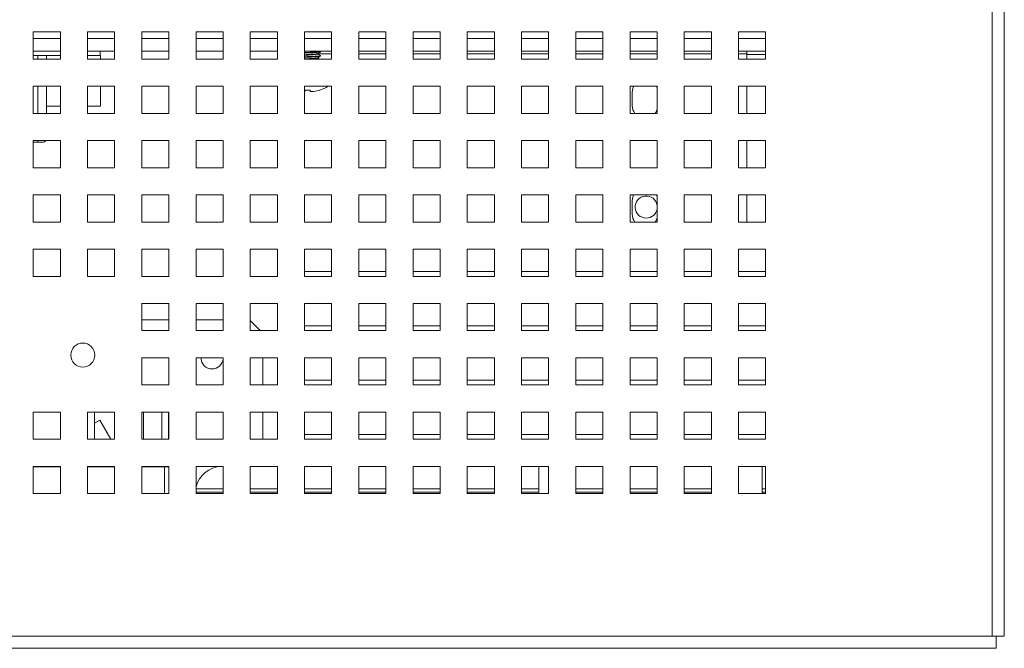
# Model space of a CAD drawing. Header units: inches. Extents: x 1 to 109, y 1 to 85.
# Tile 649 of 656: x 56.36 to 62.41, y 67.42 to 71.28. Entities that reach past the tile are written whole.
import ezdxf

# ---------------------------------------------------------------- set-up
doc = ezdxf.new("R2010")
doc.units = ezdxf.units.IN
doc.header["$MEASUREMENT"] = 0

msp = doc.modelspace()

# ---------------------------------------------------------------- linework, layer by layer
at = {"color": 7, "linetype": 'Continuous', "lineweight": 15, "ltscale": 5}
for p, q in [((62.3312, 67.4921), (62.3312, 80.6973)), ((62.4052, 80.6973), (62.4052, 67.4921)), ((56.6056, 71.2014), (56.4389, 71.2014)), ((56.4389, 71.2014), (56.4389, 71.0348)), ((56.6056, 71.0348), (56.6056, 71.2014)), ((56.9389, 71.2014), (56.7722, 71.2014)), ((56.7722, 71.2014), (56.7722, 71.0348)), ((56.9389, 71.0348), (56.9389, 71.2014)), ((57.2722, 71.2014), (57.1056, 71.2014)), ((57.1056, 71.2014), (57.1056, 71.0348)), ((57.2722, 71.0348), (57.2722, 71.2014)), ((57.6056, 71.2014), (57.4389, 71.2014)), ((57.4389, 71.2014), (57.4389, 71.0348)), ((57.6056, 71.0348), (57.6056, 71.2014)), ((57.9389, 71.2014), (57.7722, 71.2014)), ((57.7722, 71.2014), (57.7722, 71.0348)), ((57.9389, 71.0348), (57.9389, 71.2014)), ((58.2722, 71.2014), (58.1056, 71.2014)), ((58.1056, 71.2014), (58.1056, 71.0348)), ((58.2722, 71.0348), (58.2722, 71.2014)), ((58.6056, 71.2014), (58.4389, 71.2014)), ((58.4389, 71.2014), (58.4389, 71.0348)), ((58.6056, 71.0348), (58.6056, 71.2014)), ((58.9389, 71.2014), (58.7722, 71.2014)), ((58.7722, 71.2014), (58.7722, 71.0348)), ((58.9389, 71.0348), (58.9389, 71.2014)), ((59.2722, 71.2014), (59.1056, 71.2014)), ((59.1056, 71.2014), (59.1056, 71.0348)), ((59.2722, 71.0348), (59.2722, 71.2014)), ((59.6056, 71.2014), (59.4389, 71.2014)), ((59.4389, 71.2014), (59.4389, 71.0348)), ((59.6056, 71.0348), (59.6056, 71.2014)), ((59.9389, 71.2014), (59.7722, 71.2014)), ((59.7722, 71.2014), (59.7722, 71.0348)), ((59.9389, 71.0348), (59.9389, 71.2014)), ((60.2722, 71.2014), (60.1056, 71.2014)), ((60.1056, 71.2014), (60.1056, 71.0348)), ((60.2722, 71.0348), (60.2722, 71.2014)), ((60.6056, 71.2014), (60.4389, 71.2014)), ((60.4389, 71.2014), (60.4389, 71.0348)), ((60.6056, 71.0348), (60.6056, 71.2014)), ((60.9389, 71.2014), (60.7722, 71.2014)), ((60.7722, 71.2014), (60.7722, 71.0348)), ((60.9389, 71.0348), (60.9389, 71.2014)), ((56.6056, 71.0829), (56.4389, 71.0829)), ((56.6056, 71.0579), (56.4389, 71.0579)), ((56.4389, 71.0348), (56.6056, 71.0348)), ((56.5208, 71.0579), (56.5208, 71.0348)), ((56.8496, 71.0829), (56.7722, 71.0829)), ((56.8496, 71.0579), (56.7722, 71.0579)), ((56.7722, 71.0348), (56.9389, 71.0348)), ((56.9389, 71.0829), (56.8496, 71.0829)), ((56.8496, 71.0579), (56.8496, 71.0829)), ((56.8496, 71.0579), (56.8512, 71.0579)), ((56.8512, 71.0348), (56.8512, 71.0579)), ((57.2722, 71.0829), (57.1056, 71.0829)), ((57.1056, 71.0348), (57.2722, 71.0348)), ((57.6056, 71.0829), (57.4389, 71.0829)), ((57.4389, 71.0348), (57.6056, 71.0348)), ((57.9389, 71.0829), (57.7722, 71.0829)), ((57.7722, 71.0348), (57.9389, 71.0348)), ((58.2722, 71.0829), (58.1056, 71.0829)), ((58.1248, 71.0759), (58.1056, 71.0749)), ((58.1248, 71.0727), (58.1056, 71.0717)), ((58.1248, 71.0499), (58.1056, 71.0489)), ((58.1248, 71.0466), (58.1056, 71.0456)), ((58.1056, 71.0348), (58.2722, 71.0348)), ((58.1248, 71.0727), (58.1248, 71.0759)), ((58.1248, 71.0466), (58.1248, 71.0499)), ((58.1871, 71.0662), (58.1871, 71.0692)), ((58.1871, 71.0401), (58.1871, 71.0432)), ((58.204, 71.0792), (58.204, 71.0825)), ((58.204, 71.0532), (58.204, 71.0564)), ((58.6056, 71.0829), (58.4389, 71.0829)), ((58.4389, 71.0348), (58.6056, 71.0348)), ((58.9389, 71.0829), (58.7722, 71.0829)), ((58.7722, 71.0348), (58.9389, 71.0348)), ((59.2722, 71.0829), (59.1056, 71.0829)), ((59.1056, 71.0348), (59.2722, 71.0348)), ((59.6056, 71.0829), (59.4389, 71.0829)), ((59.4389, 71.0348), (59.6056, 71.0348)), ((59.9389, 71.0829), (59.7722, 71.0829)), ((59.7722, 71.0348), (59.9389, 71.0348)), ((60.2722, 71.0829), (60.1056, 71.0829)), ((60.1056, 71.0348), (60.2722, 71.0348)), ((60.6056, 71.0829), (60.4389, 71.0829)), ((60.4389, 71.0348), (60.6056, 71.0348)), ((60.9389, 71.0829), (60.7722, 71.0829)), ((60.7722, 71.0348), (60.9389, 71.0348)), ((60.8223, 71.0663), (60.8223, 71.0829)), ((60.8223, 71.0663), (60.8223, 71.0348)), ((60.8223, 71.0639), (60.9387, 71.0639)), ((60.9387, 71.0639), (60.9387, 71.0348)), ((56.6056, 70.8681), (56.4389, 70.8681)), ((56.4389, 70.8681), (56.4389, 70.7014)), ((56.5208, 70.8681), (56.5208, 70.7014)), ((56.6056, 70.7014), (56.6056, 70.8681)), ((56.9389, 70.8681), (56.7722, 70.8681)), ((56.7722, 70.8681), (56.7722, 70.7014)), ((56.8512, 70.7454), (56.8512, 70.8681)), ((56.9389, 70.7014), (56.9389, 70.8681)), ((57.2722, 70.8681), (57.1056, 70.8681)), ((57.1056, 70.8681), (57.1056, 70.7014)), ((57.2722, 70.7014), (57.2722, 70.8681)), ((57.6056, 70.8681), (57.4389, 70.8681)), ((57.4389, 70.8681), (57.4389, 70.7014)), ((57.6056, 70.7014), (57.6056, 70.8681)), ((57.9389, 70.8681), (57.7722, 70.8681)), ((57.7722, 70.8681), (57.7722, 70.7014)), ((57.9389, 70.7014), (57.9389, 70.8681)), ((58.2722, 70.8681), (58.1056, 70.8681)), ((58.1056, 70.8681), (58.1056, 70.7014)), ((58.1404, 70.845), (58.1092, 70.845)), ((58.1998, 70.845), (58.1981, 70.845)), ((58.2722, 70.7014), (58.2722, 70.8681)), ((58.6056, 70.8681), (58.4389, 70.8681)), ((58.4389, 70.8681), (58.4389, 70.7014)), ((58.6056, 70.7014), (58.6056, 70.8681)), ((58.9389, 70.8681), (58.7722, 70.8681)), ((58.7722, 70.8681), (58.7722, 70.7014)), ((58.9389, 70.7014), (58.9389, 70.8681)), ((59.2722, 70.8681), (59.1056, 70.8681)), ((59.1056, 70.8681), (59.1056, 70.7014)), ((59.2722, 70.7014), (59.2722, 70.8681)), ((59.6056, 70.8681), (59.4389, 70.8681)), ((59.4389, 70.8681), (59.4389, 70.7014)), ((59.6056, 70.7014), (59.6056, 70.8681)), ((59.9389, 70.8681), (59.7722, 70.8681)), ((59.7722, 70.8681), (59.7722, 70.7014)), ((59.9389, 70.7014), (59.9389, 70.8681)), ((60.2722, 70.8681), (60.1056, 70.8681)), ((60.1056, 70.8681), (60.1056, 70.7014)), ((60.2672, 70.8681), (60.2722, 70.8555)), ((60.2722, 70.7014), (60.2722, 70.8681)), ((60.6056, 70.8681), (60.4389, 70.8681)), ((60.4389, 70.8681), (60.4389, 70.7014)), ((60.6056, 70.7014), (60.6056, 70.8681)), ((60.9389, 70.8681), (60.7722, 70.8681)), ((60.7722, 70.8681), (60.7722, 70.7014)), ((60.8223, 70.8681), (60.8223, 70.7014)), ((60.9389, 70.7014), (60.9389, 70.8681)), ((60.1189, 70.7494), (60.1189, 70.8327)), ((56.5208, 70.7454), (56.6056, 70.7454)), ((56.7722, 70.7454), (56.8512, 70.7454)), ((56.4389, 70.7014), (56.6056, 70.7014)), ((56.7722, 70.7014), (56.9389, 70.7014)), ((57.1056, 70.7014), (57.2722, 70.7014)), ((57.4389, 70.7014), (57.6056, 70.7014)), ((57.7722, 70.7014), (57.9389, 70.7014)), ((58.1056, 70.7014), (58.2722, 70.7014)), ((58.4389, 70.7014), (58.6056, 70.7014)), ((58.7722, 70.7014), (58.9389, 70.7014)), ((59.1056, 70.7014), (59.2722, 70.7014)), ((59.4389, 70.7014), (59.6056, 70.7014)), ((59.7722, 70.7014), (59.9389, 70.7014)), ((60.1056, 70.7014), (60.2722, 70.7014)), ((60.4389, 70.7014), (60.6056, 70.7014)), ((60.7722, 70.7014), (60.9389, 70.7014)), ((56.6056, 70.5348), (56.4389, 70.5348)), ((56.4389, 70.5348), (56.4389, 70.3681)), ((56.4666, 70.5246), (56.4389, 70.5246)), ((56.4958, 70.5246), (56.4666, 70.5246)), ((56.6056, 70.3681), (56.6056, 70.5348)), ((56.9389, 70.5348), (56.7722, 70.5348)), ((56.7722, 70.5348), (56.7722, 70.3681)), ((56.9389, 70.3681), (56.9389, 70.5348)), ((57.2722, 70.5348), (57.1056, 70.5348)), ((57.1056, 70.5348), (57.1056, 70.3681)), ((57.2722, 70.3681), (57.2722, 70.5348)), ((57.6056, 70.5348), (57.4389, 70.5348)), ((57.4389, 70.5348), (57.4389, 70.3681)), ((57.6056, 70.3681), (57.6056, 70.5348)), ((57.9389, 70.5348), (57.7722, 70.5348)), ((57.7722, 70.5348), (57.7722, 70.3681)), ((57.9389, 70.3681), (57.9389, 70.5348)), ((58.2722, 70.5348), (58.1056, 70.5348)), ((58.1056, 70.5348), (58.1056, 70.3681)), ((58.2722, 70.3681), (58.2722, 70.5348)), ((58.6056, 70.5348), (58.4389, 70.5348)), ((58.4389, 70.5348), (58.4389, 70.3681)), ((58.6056, 70.3681), (58.6056, 70.5348)), ((58.9389, 70.5348), (58.7722, 70.5348)), ((58.7722, 70.5348), (58.7722, 70.3681)), ((58.9389, 70.3681), (58.9389, 70.5348)), ((59.2722, 70.5348), (59.1056, 70.5348)), ((59.1056, 70.5348), (59.1056, 70.3681)), ((59.2722, 70.3681), (59.2722, 70.5348)), ((59.6056, 70.5348), (59.4389, 70.5348)), ((59.4389, 70.5348), (59.4389, 70.3681)), ((59.6056, 70.3681), (59.6056, 70.5348)), ((59.9389, 70.5348), (59.7722, 70.5348)), ((59.7722, 70.5348), (59.7722, 70.3681)), ((59.9389, 70.3681), (59.9389, 70.5348)), ((60.2722, 70.5348), (60.1056, 70.5348)), ((60.1056, 70.5348), (60.1056, 70.3681)), ((60.2722, 70.3681), (60.2722, 70.5348)), ((60.6056, 70.5348), (60.4389, 70.5348)), ((60.4389, 70.5348), (60.4389, 70.3681)), ((60.6056, 70.3681), (60.6056, 70.5348)), ((60.9389, 70.5348), (60.7722, 70.5348)), ((60.7722, 70.5348), (60.7722, 70.3681)), ((60.8223, 70.5348), (60.8223, 70.3681)), ((60.9389, 70.3681), (60.9389, 70.5348)), ((56.4389, 70.3681), (56.6056, 70.3681)), ((56.7722, 70.3681), (56.9389, 70.3681)), ((57.1056, 70.3681), (57.2722, 70.3681)), ((57.4389, 70.3681), (57.6056, 70.3681)), ((57.7722, 70.3681), (57.9389, 70.3681)), ((58.1056, 70.3681), (58.2722, 70.3681)), ((58.4389, 70.3681), (58.6056, 70.3681)), ((58.7722, 70.3681), (58.9389, 70.3681)), ((59.1056, 70.3681), (59.2722, 70.3681)), ((59.4389, 70.3681), (59.6056, 70.3681)), ((59.7722, 70.3681), (59.9389, 70.3681)), ((60.1056, 70.3681), (60.2722, 70.3681)), ((60.4389, 70.3681), (60.6056, 70.3681)), ((60.7722, 70.3681), (60.9389, 70.3681)), ((56.6056, 70.2014), (56.4389, 70.2014)), ((56.4389, 70.2014), (56.4389, 70.0348)), ((56.6056, 70.0348), (56.6056, 70.2014)), ((56.9389, 70.2014), (56.7722, 70.2014)), ((56.7722, 70.2014), (56.7722, 70.0348)), ((56.9389, 70.0348), (56.9389, 70.2014)), ((57.2722, 70.2014), (57.1056, 70.2014)), ((57.1056, 70.2014), (57.1056, 70.0348)), ((57.2722, 70.0348), (57.2722, 70.2014)), ((57.6056, 70.2014), (57.4389, 70.2014)), ((57.4389, 70.2014), (57.4389, 70.0348)), ((57.6056, 70.0348), (57.6056, 70.2014)), ((57.9389, 70.2014), (57.7722, 70.2014)), ((57.7722, 70.2014), (57.7722, 70.0348)), ((57.9389, 70.0348), (57.9389, 70.2014)), ((58.2722, 70.2014), (58.1056, 70.2014)), ((58.1056, 70.2014), (58.1056, 70.0348)), ((58.2722, 70.0348), (58.2722, 70.2014)), ((58.6056, 70.2014), (58.4389, 70.2014)), ((58.4389, 70.2014), (58.4389, 70.0348)), ((58.6056, 70.0348), (58.6056, 70.2014)), ((58.9389, 70.2014), (58.7722, 70.2014)), ((58.7722, 70.2014), (58.7722, 70.0348)), ((58.9389, 70.0348), (58.9389, 70.2014)), ((59.2722, 70.2014), (59.1056, 70.2014)), ((59.1056, 70.2014), (59.1056, 70.0348)), ((59.2722, 70.0348), (59.2722, 70.2014)), ((59.6056, 70.2014), (59.4389, 70.2014)), ((59.4389, 70.2014), (59.4389, 70.0348)), ((59.6056, 70.0348), (59.6056, 70.2014)), ((59.9389, 70.2014), (59.7722, 70.2014)), ((59.7722, 70.2014), (59.7722, 70.0348)), ((59.9389, 70.0348), (59.9389, 70.2014)), ((60.2722, 70.2014), (60.1056, 70.2014)), ((60.1056, 70.2014), (60.1056, 70.0348)), ((60.2672, 70.2014), (60.2722, 70.1888)), ((60.2722, 70.0348), (60.2722, 70.2014)), ((60.6056, 70.2014), (60.4389, 70.2014)), ((60.4389, 70.2014), (60.4389, 70.0348)), ((60.6056, 70.0348), (60.6056, 70.2014)), ((60.9389, 70.2014), (60.7722, 70.2014)), ((60.7722, 70.2014), (60.7722, 70.0348)), ((60.8223, 70.2014), (60.8223, 70.0348)), ((60.9389, 70.0348), (60.9389, 70.2014)), ((60.1189, 70.0827), (60.1189, 70.166)), ((56.4389, 70.0348), (56.6056, 70.0348)), ((56.7722, 70.0348), (56.9389, 70.0348)), ((57.1056, 70.0348), (57.2722, 70.0348)), ((57.4389, 70.0348), (57.6056, 70.0348)), ((57.7722, 70.0348), (57.9389, 70.0348)), ((58.1056, 70.0348), (58.2722, 70.0348)), ((58.4389, 70.0348), (58.6056, 70.0348)), ((58.7722, 70.0348), (58.9389, 70.0348)), ((59.1056, 70.0348), (59.2722, 70.0348)), ((59.4389, 70.0348), (59.6056, 70.0348)), ((59.7722, 70.0348), (59.9389, 70.0348)), ((60.1056, 70.0348), (60.2722, 70.0348)), ((60.4389, 70.0348), (60.6056, 70.0348)), ((60.7722, 70.0348), (60.9389, 70.0348)), ((56.6056, 69.8681), (56.4389, 69.8681)), ((56.4389, 69.8681), (56.4389, 69.7014)), ((56.6056, 69.7014), (56.6056, 69.8681)), ((56.9389, 69.8681), (56.7722, 69.8681)), ((56.7722, 69.8681), (56.7722, 69.7014)), ((56.9389, 69.7014), (56.9389, 69.8681)), ((57.2722, 69.8681), (57.1056, 69.8681)), ((57.1056, 69.8681), (57.1056, 69.7014)), ((57.2722, 69.7014), (57.2722, 69.8681)), ((57.6056, 69.8681), (57.4389, 69.8681)), ((57.4389, 69.8681), (57.4389, 69.7014)), ((57.6056, 69.7014), (57.6056, 69.8681)), ((57.9389, 69.8681), (57.7722, 69.8681)), ((57.7722, 69.8681), (57.7722, 69.7014)), ((57.9389, 69.7014), (57.9389, 69.8681)), ((58.2722, 69.8681), (58.1056, 69.8681)), ((58.1056, 69.8681), (58.1056, 69.7014)), ((58.2722, 69.7014), (58.2722, 69.8681)), ((58.6056, 69.8681), (58.4389, 69.8681)), ((58.4389, 69.8681), (58.4389, 69.7014)), ((58.6056, 69.7014), (58.6056, 69.8681)), ((58.9389, 69.8681), (58.7722, 69.8681)), ((58.7722, 69.8681), (58.7722, 69.7014)), ((58.9389, 69.7014), (58.9389, 69.8681)), ((59.2722, 69.8681), (59.1056, 69.8681)), ((59.1056, 69.8681), (59.1056, 69.7014)), ((59.2722, 69.7014), (59.2722, 69.8681)), ((59.6056, 69.8681), (59.4389, 69.8681)), ((59.4389, 69.8681), (59.4389, 69.7014)), ((59.6056, 69.7014), (59.6056, 69.8681)), ((59.9389, 69.8681), (59.7722, 69.8681)), ((59.7722, 69.8681), (59.7722, 69.7014)), ((59.9389, 69.7014), (59.9389, 69.8681)), ((60.2722, 69.8681), (60.1056, 69.8681)), ((60.1056, 69.8681), (60.1056, 69.7014)), ((60.2722, 69.7014), (60.2722, 69.8681)), ((60.6056, 69.8681), (60.4389, 69.8681)), ((60.4389, 69.8681), (60.4389, 69.7014)), ((60.6056, 69.7014), (60.6056, 69.8681)), ((60.9389, 69.8681), (60.7722, 69.8681)), ((60.7722, 69.8681), (60.7722, 69.7014)), ((60.9389, 69.7014), (60.9389, 69.8681)), ((56.4389, 69.7014), (56.6056, 69.7014)), ((56.7722, 69.7014), (56.9389, 69.7014)), ((57.1056, 69.7014), (57.2722, 69.7014)), ((57.4389, 69.7014), (57.6056, 69.7014)), ((57.7722, 69.7014), (57.9389, 69.7014)), ((58.1056, 69.7306), (58.2721, 69.7306)), ((58.1056, 69.7014), (58.2722, 69.7014)), ((58.2721, 69.7306), (58.2721, 69.7014)), ((58.4389, 69.7306), (58.6054, 69.7306)), ((58.4389, 69.7014), (58.6056, 69.7014)), ((58.6054, 69.7306), (58.6054, 69.7014)), ((58.7722, 69.7306), (58.9387, 69.7306)), ((58.7722, 69.7014), (58.9389, 69.7014)), ((58.9387, 69.7306), (58.9387, 69.7014)), ((59.1056, 69.7306), (59.2721, 69.7306)), ((59.1056, 69.7014), (59.2722, 69.7014)), ((59.2721, 69.7306), (59.2721, 69.7014)), ((59.4389, 69.7306), (59.6054, 69.7306)), ((59.4389, 69.7014), (59.6056, 69.7014)), ((59.6054, 69.7306), (59.6054, 69.7014)), ((59.7722, 69.7306), (59.9387, 69.7306)), ((59.7722, 69.7014), (59.9389, 69.7014)), ((59.9387, 69.7306), (59.9387, 69.7014)), ((60.1056, 69.7306), (60.2721, 69.7306)), ((60.1056, 69.7014), (60.2722, 69.7014)), ((60.2721, 69.7306), (60.2721, 69.7014)), ((60.4389, 69.7306), (60.6054, 69.7306)), ((60.4389, 69.7014), (60.6056, 69.7014)), ((60.6054, 69.7306), (60.6054, 69.7014)), ((60.7722, 69.7306), (60.9387, 69.7306)), ((60.7722, 69.7014), (60.9389, 69.7014)), ((60.9387, 69.7306), (60.9387, 69.7014)), ((57.2722, 69.5348), (57.1056, 69.5348)), ((57.1056, 69.5348), (57.1056, 69.3681)), ((57.2722, 69.3681), (57.2722, 69.5348)), ((57.6056, 69.5348), (57.4389, 69.5348)), ((57.4389, 69.5348), (57.4389, 69.3681)), ((57.6056, 69.3681), (57.6056, 69.5348)), ((57.9389, 69.5348), (57.7722, 69.5348)), ((57.7722, 69.5348), (57.7722, 69.3681)), ((57.9389, 69.3681), (57.9389, 69.5348)), ((58.2722, 69.5348), (58.1056, 69.5348)), ((58.1056, 69.5348), (58.1056, 69.3681)), ((58.2722, 69.3681), (58.2722, 69.5348)), ((58.6056, 69.5348), (58.4389, 69.5348)), ((58.4389, 69.5348), (58.4389, 69.3681)), ((58.6056, 69.3681), (58.6056, 69.5348)), ((58.9389, 69.5348), (58.7722, 69.5348)), ((58.7722, 69.5348), (58.7722, 69.3681)), ((58.9389, 69.3681), (58.9389, 69.5348)), ((59.2722, 69.5348), (59.1056, 69.5348)), ((59.1056, 69.5348), (59.1056, 69.3681)), ((59.2722, 69.3681), (59.2722, 69.5348)), ((59.6056, 69.5348), (59.4389, 69.5348)), ((59.4389, 69.5348), (59.4389, 69.3681)), ((59.6056, 69.3681), (59.6056, 69.5348)), ((59.9389, 69.5348), (59.7722, 69.5348)), ((59.7722, 69.5348), (59.7722, 69.3681)), ((59.9389, 69.3681), (59.9389, 69.5348)), ((60.2722, 69.5348), (60.1056, 69.5348)), ((60.1056, 69.5348), (60.1056, 69.3681)), ((60.2722, 69.3681), (60.2722, 69.5348)), ((60.6056, 69.5348), (60.4389, 69.5348)), ((60.4389, 69.5348), (60.4389, 69.3681)), ((60.6056, 69.3681), (60.6056, 69.5348)), ((60.9389, 69.5348), (60.7722, 69.5348)), ((60.7722, 69.5348), (60.7722, 69.3681)), ((60.9389, 69.3681), (60.9389, 69.5348)), ((57.1056, 69.4349), (57.2722, 69.4349)), ((57.4389, 69.4349), (57.6056, 69.4349)), ((57.8339, 69.3681), (57.7722, 69.4298)), ((58.1056, 69.3973), (58.2721, 69.3973)), ((58.2721, 69.3973), (58.2721, 69.3681)), ((58.4389, 69.3973), (58.6054, 69.3973)), ((58.6054, 69.3973), (58.6054, 69.3681)), ((58.7722, 69.3973), (58.9387, 69.3973)), ((58.9387, 69.3973), (58.9387, 69.3681)), ((59.1056, 69.3973), (59.2721, 69.3973)), ((59.2721, 69.3973), (59.2721, 69.3681)), ((59.4389, 69.3973), (59.6054, 69.3973)), ((59.6054, 69.3973), (59.6054, 69.3681)), ((59.7722, 69.3973), (59.9387, 69.3973)), ((59.9387, 69.3973), (59.9387, 69.3681)), ((60.1056, 69.3973), (60.2721, 69.3973)), ((60.2721, 69.3973), (60.2721, 69.3681)), ((60.4389, 69.3973), (60.6054, 69.3973)), ((60.6054, 69.3973), (60.6054, 69.3681)), ((60.7722, 69.3973), (60.9387, 69.3973)), ((60.9387, 69.3973), (60.9387, 69.3681)), ((57.1056, 69.3681), (57.2722, 69.3681)), ((57.4389, 69.3681), (57.6056, 69.3681)), ((57.7722, 69.3681), (57.9389, 69.3681)), ((58.1056, 69.3681), (58.2722, 69.3681)), ((58.4389, 69.3681), (58.6056, 69.3681)), ((58.7722, 69.3681), (58.9389, 69.3681)), ((59.1056, 69.3681), (59.2722, 69.3681)), ((59.4389, 69.3681), (59.6056, 69.3681)), ((59.7722, 69.3681), (59.9389, 69.3681)), ((60.1056, 69.3681), (60.2722, 69.3681)), ((60.4389, 69.3681), (60.6056, 69.3681)), ((60.7722, 69.3681), (60.9389, 69.3681)), ((57.2722, 69.2014), (57.1056, 69.2014)), ((57.1056, 69.2014), (57.1056, 69.0348)), ((57.2722, 69.0348), (57.2722, 69.2014)), ((57.6056, 69.2014), (57.4389, 69.2014)), ((57.4389, 69.2014), (57.4389, 69.0348)), ((57.6056, 69.0348), (57.6056, 69.2014)), ((57.9389, 69.2014), (57.7722, 69.2014)), ((57.7722, 69.2014), (57.7722, 69.0348)), ((57.8504, 69.2014), (57.8504, 69.0348)), ((57.9389, 69.0348), (57.9389, 69.2014)), ((58.2722, 69.2014), (58.1056, 69.2014)), ((58.1056, 69.2014), (58.1056, 69.0348)), ((58.2722, 69.0348), (58.2722, 69.2014)), ((58.6056, 69.2014), (58.4389, 69.2014)), ((58.4389, 69.2014), (58.4389, 69.0348)), ((58.6056, 69.0348), (58.6056, 69.2014)), ((58.9389, 69.2014), (58.7722, 69.2014)), ((58.7722, 69.2014), (58.7722, 69.0348)), ((58.9389, 69.0348), (58.9389, 69.2014)), ((59.2722, 69.2014), (59.1056, 69.2014)), ((59.1056, 69.2014), (59.1056, 69.0348)), ((59.2722, 69.0348), (59.2722, 69.2014)), ((59.6056, 69.2014), (59.4389, 69.2014)), ((59.4389, 69.2014), (59.4389, 69.0348)), ((59.6056, 69.0348), (59.6056, 69.2014)), ((59.9389, 69.2014), (59.7722, 69.2014)), ((59.7722, 69.2014), (59.7722, 69.0348)), ((59.9389, 69.0348), (59.9389, 69.2014)), ((60.2722, 69.2014), (60.1056, 69.2014)), ((60.1056, 69.2014), (60.1056, 69.0348)), ((60.2722, 69.0348), (60.2722, 69.2014)), ((60.6056, 69.2014), (60.4389, 69.2014)), ((60.4389, 69.2014), (60.4389, 69.0348)), ((60.6056, 69.0348), (60.6056, 69.2014)), ((60.9389, 69.2014), (60.7722, 69.2014)), ((60.7722, 69.2014), (60.7722, 69.0348)), ((60.9389, 69.0348), (60.9389, 69.2014)), ((57.1056, 69.0348), (57.2722, 69.0348)), ((57.4389, 69.0348), (57.6056, 69.0348)), ((57.7722, 69.0348), (57.9389, 69.0348)), ((58.1056, 69.0639), (58.2721, 69.0639)), ((58.1056, 69.0348), (58.2722, 69.0348)), ((58.2721, 69.0639), (58.2721, 69.0348)), ((58.4389, 69.0639), (58.6054, 69.0639)), ((58.4389, 69.0348), (58.6056, 69.0348)), ((58.6054, 69.0639), (58.6054, 69.0348)), ((58.7722, 69.0639), (58.9387, 69.0639)), ((58.7722, 69.0348), (58.9389, 69.0348)), ((58.9387, 69.0639), (58.9387, 69.0348)), ((59.1056, 69.0639), (59.2721, 69.0639)), ((59.1056, 69.0348), (59.2722, 69.0348)), ((59.2721, 69.0639), (59.2721, 69.0348)), ((59.4389, 69.0639), (59.6054, 69.0639)), ((59.4389, 69.0348), (59.6056, 69.0348)), ((59.6054, 69.0639), (59.6054, 69.0348)), ((59.7722, 69.0639), (59.9387, 69.0639)), ((59.7722, 69.0348), (59.9389, 69.0348)), ((59.9387, 69.0639), (59.9387, 69.0348)), ((60.1056, 69.0639), (60.2721, 69.0639)), ((60.1056, 69.0348), (60.2722, 69.0348)), ((60.2721, 69.0639), (60.2721, 69.0348)), ((60.4389, 69.0639), (60.6054, 69.0639)), ((60.4389, 69.0348), (60.6056, 69.0348)), ((60.6054, 69.0639), (60.6054, 69.0348)), ((60.7722, 69.0639), (60.9387, 69.0639)), ((60.7722, 69.0348), (60.9389, 69.0348)), ((60.9387, 69.0639), (60.9387, 69.0348)), ((56.6056, 68.8681), (56.4389, 68.8681)), ((56.4389, 68.8681), (56.4389, 68.7014)), ((56.6056, 68.7014), (56.6056, 68.8681)), ((56.9389, 68.8681), (56.7722, 68.8681)), ((56.7722, 68.8681), (56.7722, 68.7014)), ((56.8159, 68.8008), (56.8159, 68.8681)), ((56.9389, 68.7014), (56.9389, 68.8681)), ((57.2722, 68.8681), (57.1056, 68.8681)), ((57.1056, 68.8681), (57.1056, 68.7014)), ((57.1159, 68.8681), (57.1159, 68.7014)), ((57.2283, 68.8681), (57.2283, 68.7014)), ((57.27, 68.8681), (57.27, 68.7014)), ((57.2722, 68.7014), (57.2722, 68.8681)), ((57.6056, 68.8681), (57.4389, 68.8681)), ((57.4389, 68.8681), (57.4389, 68.7014)), ((57.6056, 68.7014), (57.6056, 68.8681)), ((57.9389, 68.8681), (57.7722, 68.8681)), ((57.7722, 68.8681), (57.7722, 68.7014)), ((57.8504, 68.8681), (57.8504, 68.7014)), ((57.9389, 68.7014), (57.9389, 68.8681)), ((58.2722, 68.8681), (58.1056, 68.8681)), ((58.1056, 68.8681), (58.1056, 68.7014)), ((58.2722, 68.7014), (58.2722, 68.8681)), ((58.6056, 68.8681), (58.4389, 68.8681)), ((58.4389, 68.8681), (58.4389, 68.7014)), ((58.6056, 68.7014), (58.6056, 68.8681)), ((58.9389, 68.8681), (58.7722, 68.8681)), ((58.7722, 68.8681), (58.7722, 68.7014)), ((58.9389, 68.7014), (58.9389, 68.8681)), ((59.2722, 68.8681), (59.1056, 68.8681)), ((59.1056, 68.8681), (59.1056, 68.7014)), ((59.2722, 68.7014), (59.2722, 68.8681)), ((59.6056, 68.8681), (59.4389, 68.8681)), ((59.4389, 68.8681), (59.4389, 68.7014)), ((59.6056, 68.7014), (59.6056, 68.8681)), ((59.9389, 68.8681), (59.7722, 68.8681)), ((59.7722, 68.8681), (59.7722, 68.7014)), ((59.9389, 68.7014), (59.9389, 68.8681)), ((60.2722, 68.8681), (60.1056, 68.8681)), ((60.1056, 68.8681), (60.1056, 68.7014)), ((60.2722, 68.7014), (60.2722, 68.8681)), ((60.6056, 68.8681), (60.4389, 68.8681)), ((60.4389, 68.8681), (60.4389, 68.7014)), ((60.6056, 68.7014), (60.6056, 68.8681)), ((60.9389, 68.8681), (60.7722, 68.8681)), ((60.7722, 68.8681), (60.7722, 68.7014)), ((60.9389, 68.7014), (60.9389, 68.8681)), ((56.8473, 68.8189), (56.8159, 68.8008)), ((56.8159, 68.7014), (56.8159, 68.8008)), ((56.9151, 68.7014), (56.8473, 68.8189)), ((58.1056, 68.7306), (58.2721, 68.7306)), ((58.2721, 68.7306), (58.2721, 68.7014)), ((58.4389, 68.7306), (58.6054, 68.7306)), ((58.6054, 68.7306), (58.6054, 68.7014)), ((58.7722, 68.7306), (58.9387, 68.7306)), ((58.9387, 68.7306), (58.9387, 68.7014)), ((59.1056, 68.7306), (59.2721, 68.7306)), ((59.2721, 68.7306), (59.2721, 68.7014)), ((59.4389, 68.7306), (59.6054, 68.7306)), ((59.6054, 68.7306), (59.6054, 68.7014)), ((59.7722, 68.7306), (59.9387, 68.7306)), ((59.9387, 68.7306), (59.9387, 68.7014)), ((60.1056, 68.7306), (60.2721, 68.7306)), ((60.2721, 68.7306), (60.2721, 68.7014)), ((60.4389, 68.7306), (60.6054, 68.7306)), ((60.6054, 68.7306), (60.6054, 68.7014)), ((60.7722, 68.7306), (60.9387, 68.7306)), ((60.9387, 68.7306), (60.9387, 68.7014)), ((56.4389, 68.7014), (56.6056, 68.7014)), ((56.7722, 68.7014), (56.9389, 68.7014)), ((57.1056, 68.7014), (57.2722, 68.7014)), ((57.4389, 68.7014), (57.6056, 68.7014)), ((57.7722, 68.7014), (57.9389, 68.7014)), ((58.1056, 68.7014), (58.2722, 68.7014)), ((58.4389, 68.7014), (58.6056, 68.7014)), ((58.7722, 68.7014), (58.9389, 68.7014)), ((59.1056, 68.7014), (59.2722, 68.7014)), ((59.4389, 68.7014), (59.6056, 68.7014)), ((59.7722, 68.7014), (59.9389, 68.7014)), ((60.1056, 68.7014), (60.2722, 68.7014)), ((60.4389, 68.7014), (60.6056, 68.7014)), ((60.7722, 68.7014), (60.9389, 68.7014)), ((56.6056, 68.5348), (56.4389, 68.5348)), ((56.4389, 68.5348), (56.4389, 68.3681)), ((56.4389, 68.5327), (56.6056, 68.5327)), ((56.6056, 68.3681), (56.6056, 68.5348)), ((56.9389, 68.5348), (56.7722, 68.5348)), ((56.7722, 68.5348), (56.7722, 68.3681)), ((56.7722, 68.5327), (56.9389, 68.5327)), ((56.9383, 68.5177), (56.9383, 68.3681)), ((56.9383, 68.5177), (56.9389, 68.5177)), ((56.9389, 68.3681), (56.9389, 68.5348)), ((57.2722, 68.5348), (57.1056, 68.5348)), ((57.1056, 68.5348), (57.1056, 68.3681)), ((57.1056, 68.5327), (57.2722, 68.5327)), ((57.2459, 68.3681), (57.2459, 68.5327)), ((57.2722, 68.3681), (57.2722, 68.5348)), ((57.6056, 68.5348), (57.4389, 68.5348)), ((57.4389, 68.5348), (57.4389, 68.3681)), ((57.6056, 68.3681), (57.6056, 68.5348)), ((57.9389, 68.5348), (57.7722, 68.5348)), ((57.7722, 68.5348), (57.7722, 68.3681)), ((57.9389, 68.3681), (57.9389, 68.5348)), ((58.2722, 68.5348), (58.1056, 68.5348)), ((58.1056, 68.5348), (58.1056, 68.3681)), ((58.2722, 68.3681), (58.2722, 68.5348)), ((58.6056, 68.5348), (58.4389, 68.5348)), ((58.4389, 68.5348), (58.4389, 68.3681)), ((58.6056, 68.3681), (58.6056, 68.5348)), ((58.9389, 68.5348), (58.7722, 68.5348)), ((58.7722, 68.5348), (58.7722, 68.3681)), ((58.9389, 68.3681), (58.9389, 68.5348)), ((59.2722, 68.5348), (59.1056, 68.5348)), ((59.1056, 68.5348), (59.1056, 68.3681)), ((59.2722, 68.3681), (59.2722, 68.5348)), ((59.6056, 68.5348), (59.4389, 68.5348)), ((59.4389, 68.5348), (59.4389, 68.3681)), ((59.5451, 68.5348), (59.5451, 68.3681)), ((59.6056, 68.3681), (59.6056, 68.5348)), ((59.9389, 68.5348), (59.7722, 68.5348)), ((59.7722, 68.5348), (59.7722, 68.3681)), ((59.9389, 68.3681), (59.9389, 68.5348)), ((60.2722, 68.5348), (60.1056, 68.5348)), ((60.1056, 68.5348), (60.1056, 68.3681)), ((60.2722, 68.3681), (60.2722, 68.5348)), ((60.6056, 68.5348), (60.4389, 68.5348)), ((60.4389, 68.5348), (60.4389, 68.3681)), ((60.6056, 68.3681), (60.6056, 68.5348)), ((60.9389, 68.5348), (60.7722, 68.5348)), ((60.7722, 68.5348), (60.7722, 68.3681)), ((60.9184, 68.3681), (60.9184, 68.5348)), ((60.9389, 68.3681), (60.9389, 68.5348)), ((56.4389, 68.3681), (56.6056, 68.3681)), ((56.7722, 68.3681), (56.9389, 68.3681)), ((57.1056, 68.3681), (57.2722, 68.3681)), ((57.4389, 68.3973), (57.6054, 68.3973)), ((57.6056, 68.3762), (57.4389, 68.3762)), ((57.4389, 68.3681), (57.6056, 68.3681)), ((57.6054, 68.3973), (57.6054, 68.3762)), ((57.7722, 68.3973), (57.9387, 68.3973)), ((57.9389, 68.3762), (57.7722, 68.3762)), ((57.7722, 68.3681), (57.9389, 68.3681)), ((57.9387, 68.3973), (57.9387, 68.3762)), ((58.1056, 68.3973), (58.2721, 68.3973)), ((58.2722, 68.3762), (58.1056, 68.3762)), ((58.1056, 68.3681), (58.2722, 68.3681)), ((58.2721, 68.3973), (58.2721, 68.3762)), ((58.4389, 68.3973), (58.6054, 68.3973)), ((58.6056, 68.3762), (58.4389, 68.3762)), ((58.4389, 68.3681), (58.6056, 68.3681)), ((58.6054, 68.3973), (58.6054, 68.3762)), ((58.7722, 68.3973), (58.9387, 68.3973)), ((58.9389, 68.3762), (58.7722, 68.3762)), ((58.7722, 68.3681), (58.9389, 68.3681)), ((58.9387, 68.3973), (58.9387, 68.3762)), ((59.1056, 68.3973), (59.2721, 68.3973)), ((59.2722, 68.3762), (59.1056, 68.3762)), ((59.1056, 68.3681), (59.2722, 68.3681)), ((59.2721, 68.3973), (59.2721, 68.3762)), ((59.4389, 68.3973), (59.5451, 68.3973)), ((59.5451, 68.3762), (59.4389, 68.3762)), ((59.4389, 68.3681), (59.6056, 68.3681)), ((59.7722, 68.3973), (59.9387, 68.3973)), ((59.9389, 68.3762), (59.7722, 68.3762)), ((59.7722, 68.3681), (59.9389, 68.3681)), ((59.9387, 68.3973), (59.9387, 68.3762)), ((60.1056, 68.3973), (60.2721, 68.3973)), ((60.2722, 68.3762), (60.1056, 68.3762)), ((60.1056, 68.3681), (60.2722, 68.3681)), ((60.2721, 68.3973), (60.2721, 68.3762)), ((60.4389, 68.3973), (60.6054, 68.3973)), ((60.6056, 68.3762), (60.4389, 68.3762)), ((60.4389, 68.3681), (60.6056, 68.3681)), ((60.6054, 68.3973), (60.6054, 68.3762)), ((60.7722, 68.3681), (60.9389, 68.3681)), ((60.9184, 68.3973), (60.9387, 68.3973)), ((60.9389, 68.3762), (60.9184, 68.3762)), ((60.9387, 68.3973), (60.9387, 68.3762)), ((44.7129, 67.4921), (62.3312, 67.4921)), ((62.3554, 67.4921), (62.3312, 67.4921)), ((62.4052, 67.4921), (62.3554, 67.4921)), ((62.3554, 67.4921), (62.3554, 67.4181)), ((62.3554, 67.4181), (44.6887, 67.4181))]:
    msp.add_line(p, q, dxfattribs=at)
at = {"color": 8, "linetype": 'Continuous', "lineweight": 15, "ltscale": 5}
for p, q in [((56.6056, 71.1619), (56.4389, 71.1619)), ((56.9389, 71.1619), (56.7722, 71.1619)), ((57.2722, 71.1619), (57.1056, 71.1619)), ((57.6056, 71.1619), (57.4389, 71.1619)), ((57.9389, 71.1619), (57.7722, 71.1619)), ((58.2722, 71.1619), (58.1056, 71.1619)), ((58.6056, 71.1619), (58.4389, 71.1619)), ((58.9389, 71.1619), (58.7722, 71.1619)), ((59.2722, 71.1619), (59.1056, 71.1619)), ((59.6056, 71.1619), (59.4389, 71.1619)), ((59.9389, 71.1619), (59.7722, 71.1619)), ((60.2722, 71.1619), (60.1056, 71.1619)), ((60.6056, 71.1619), (60.4389, 71.1619)), ((60.9389, 71.1619), (60.7722, 71.1619)), ((56.4666, 71.0579), (56.4666, 71.0348)), ((58.1873, 71.0663), (58.2722, 71.0663)), ((58.4389, 71.0663), (58.6056, 71.0663)), ((58.7722, 71.0663), (58.9389, 71.0663)), ((59.1056, 71.0663), (59.2722, 71.0663)), ((59.4389, 71.0663), (59.6056, 71.0663)), ((59.7722, 71.0663), (59.9389, 71.0663)), ((60.1056, 71.0663), (60.2722, 71.0663)), ((60.4389, 71.0663), (60.6056, 71.0663)), ((60.7722, 71.0663), (60.8223, 71.0663)), ((56.4666, 70.8681), (56.4666, 70.7014)), ((56.4666, 70.5348), (56.4666, 70.5246))]:
    msp.add_line(p, q, dxfattribs=at)
at = {"color": 7, "linetype": 'Continuous', "lineweight": 15, "ltscale": 25}
msp.add_line((58.1404, 70.845), (58.1412, 70.8369), dxfattribs=at)
at = {"color": 7, "linetype": 'Continuous', "lineweight": 15, "ltscale": 5, "flags": 128}
for points in [[(58.1092, 70.845), (58.1091, 70.8437), (58.1089, 70.8425), (58.1088, 70.8414), (58.1088, 70.8404), (58.1087, 70.8394), (58.1086, 70.8385), (58.1085, 70.8377), (58.1085, 70.8369)], [(60.1189, 70.8327), (60.1221, 70.8548), (60.1274, 70.8681)], [(60.2722, 70.7266), (60.2632, 70.707), (60.2592, 70.7014)], [(60.1189, 70.166), (60.1221, 70.1881), (60.1274, 70.2014)], [(60.2722, 70.0599), (60.2632, 70.0403), (60.2592, 70.0348)]]:
    msp.add_lwpolyline(points, dxfattribs=at)
at = {"color": 7, "linetype": 'Continuous', "lineweight": 15, "ltscale": 25}
msp.add_circle((56.7431, 69.2181), 0.0738, dxfattribs=at)
for centre, radius, start, end in [((58.1248, 71.0803), 0.2464, 279.10207, 287.30911), ((58.1248, 71.0789), 0.2456, 287.7735, 300.8787), ((58.0961, 70.8768), 0.0418, 283.14896, 287.27967), ((58.1532, 70.8756), 0.0405, 252.64169, 262.41876), ((58.1364, 71.0437), 0.2085, 273.14723, 277.54109), ((60.1973, 70.7494), 0.0783, 180, 217.72652), ((56.4958, 70.5496), 0.025, 270, 323.56348), ((60.2051, 70.1267), 0.0679, 8.52277, 270), ((60.2051, 70.1267), 0.0679, 270, 351.47723), ((60.1973, 70.0827), 0.0783, 180, 217.7262), ((57.5379, 69.2008), 0.0679, 179.43758, 270), ((57.5379, 69.2008), 0.0679, 270, 354.68797), ((57.6004, 68.3683), 0.1667, 92.56256, 165.75447)]:
    msp.add_arc(centre, radius, start, end, dxfattribs=at)
at = {"color": 7, "linetype": 'Continuous', "lineweight": 15, "ltscale": 5}
for points, knots in [([(58.1853, 71.0688), (58.1846, 71.0685), (58.1828, 71.0675), (58.1697, 71.0663), (58.1494, 71.0645), (58.1261, 71.063), (58.1119, 71.0621), (58.1056, 71.0616)], [0, 0, 0, 0, 0.143362, 0.364056, 0.593872, 0.817795, 1, 1, 1, 1]), ([(58.1871, 71.0662), (58.1861, 71.0656), (58.1842, 71.0645), (58.1698, 71.063), (58.1494, 71.0612), (58.1261, 71.0598), (58.1119, 71.0588), (58.1056, 71.0584)], [0, 0, 0, 0, 0.210078, 0.413585, 0.625502, 0.831986, 1, 1, 1, 1]), ([(58.186, 71.043), (58.1852, 71.0426), (58.1834, 71.0416), (58.1697, 71.0402), (58.1494, 71.0384), (58.1261, 71.037), (58.1119, 71.036), (58.1056, 71.0356)], [0, 0, 0, 0, 0.1736714, 0.3865572, 0.6082418, 0.8242427, 1, 1, 1, 1]), ([(58.2022, 71.0829), (58.2029, 71.0828), (58.2061, 71.0821), (58.1993, 71.0807), (58.1824, 71.0793), (58.1559, 71.0775), (58.1351, 71.0765), (58.1248, 71.0759)], [0, 0, 0, 0, 0.067034, 0.302601, 0.530826, 0.76845, 1, 1, 1, 1]), ([(58.202, 71.0787), (58.2011, 71.0783), (58.1988, 71.0773), (58.1819, 71.076), (58.156, 71.0743), (58.1351, 71.0732), (58.1248, 71.0727)], [0, 0, 0, 0, 0.1871647, 0.4531663, 0.7301227, 1, 1, 1, 1]), ([(58.203, 71.0567), (58.2033, 71.0566), (58.206, 71.0559), (58.1991, 71.0547), (58.1824, 71.0532), (58.1559, 71.0515), (58.1351, 71.0504), (58.1248, 71.0499)], [0, 0, 0, 0, 0.039726, 0.282189, 0.517093, 0.761673, 1, 1, 1, 1]), ([(58.2029, 71.0529), (58.2018, 71.0524), (58.1995, 71.0514), (58.182, 71.05), (58.156, 71.0482), (58.1351, 71.0472), (58.1248, 71.0466)], [0, 0, 0, 0, 0.21841, 0.474187, 0.740497, 1, 1, 1, 1]), ([(58.1871, 71.0401), (58.1861, 71.0396), (58.1843, 71.0384), (58.1697, 71.037), (58.1544, 71.0356), (58.144, 71.0349), (58.1417, 71.0348)], [0, 0, 0, 0, 0.306726, 0.603857, 0.913266, 1, 1, 1, 1]), ([(58.1864, 71.0688), (58.1892, 71.0704), (58.1949, 71.0737), (58.2005, 71.077), (58.2034, 71.0787)], [0, 0, 0, 0, 0.499729, 1, 1, 1, 1]), ([(58.1868, 71.043), (58.1896, 71.0447), (58.1953, 71.0479), (58.201, 71.0512), (58.2038, 71.0529)], [0, 0, 0, 0, 0.499817, 1, 1, 1, 1]), ([(58.2038, 71.0567), (58.201, 71.0583), (58.1954, 71.0616), (58.1898, 71.0648), (58.1871, 71.0664)], [0, 0, 0, 0, 0.506914, 1, 1, 1, 1]), ([(58.1967, 71.0348), (58.1961, 71.0351), (58.1929, 71.037), (58.1897, 71.0389), (58.1871, 71.0404)], [0, 0, 0, 0, 0.192434, 1, 1, 1, 1])]:
    msp.add_open_spline(points, degree=3, knots=knots, dxfattribs=at)

doc.saveas('drawing.dxf')
